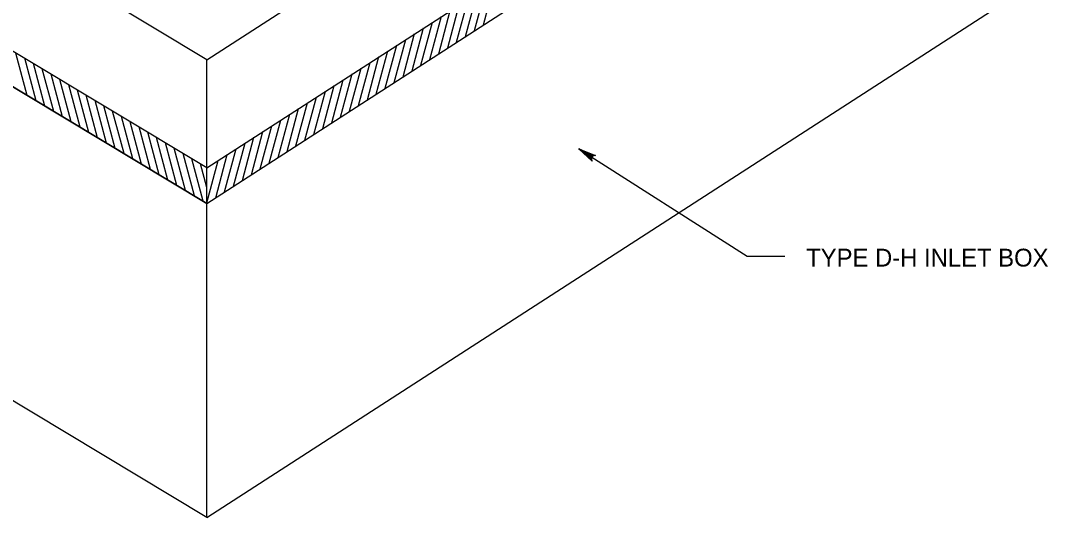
# Model space of a CAD drawing. Extents: x -6420 to 49575, y -4552 to 11624.
# Drawn here: x 5115 to 5683, y 10002 to 10276 of the extents above; entities that cross this region are included whole.
import ezdxf

# ---------------------------------------------------------------- set-up
doc = ezdxf.new("R2010")
doc.units = 0
doc.layers.add('1', color=7, linetype='Continuous')

msp = doc.modelspace()

# ---------------------------------------------------------------- linework, layer by layer
at = {"layer": '1'}
for p, q in [((5217.79, 10254.84), (5683.03, 10555)), ((5217.78, 10195.22), (5683.03, 10495.38)), ((5217.78, 10175.53), (5683.03, 10475.7)), ((5217.79, 10254.84), (5060.3, 10349.34)), ((5217.79, 10254.84), (5092.88, 10329.79)), ((5217.78, 10002.31), (5683.03, 10302.47)), ((5217.78, 10175.53), (5060.3, 10270.02)), ((5217.78, 10195.22), (5217.78, 10254.84)), ((5423.19, 10205.64), (5516.17, 10146.43)), ((5217.78, 10175.53), (5217.78, 10195.22)), ((5217.78, 10002.31), (5217.78, 10175.53)), ((5516.17, 10146.43), (5536.94, 10146.43)), ((5217.78, 10002.31), (5060.3, 10096.79))]:
    msp.add_line(p, q, dxfattribs=at)
for points in [[(5370.46, 10274.04), (5376.84, 10297.84)], [(5360.61, 10267.68), (5366.98, 10291.48)], [(5365.53, 10270.86), (5371.91, 10294.66)], [(5350.75, 10261.32), (5357.13, 10285.12)], [(5355.68, 10264.5), (5362.06, 10288.3)], [(5340.89, 10254.96), (5347.27, 10278.76)], [(5345.82, 10258.15), (5352.2, 10281.95)], [(5331.04, 10248.61), (5337.42, 10272.4)], [(5335.97, 10251.79), (5342.34, 10275.59)], [(5326.11, 10245.43), (5332.49, 10269.23)], [(5316.26, 10239.07), (5322.63, 10262.87)], [(5321.18, 10242.25), (5327.56, 10266.05)], [(5118.6, 10235.04), (5112.31, 10258.5)], [(5123.45, 10232.13), (5117.17, 10255.59)], [(5306.4, 10232.71), (5312.78, 10256.51)], [(5311.33, 10235.89), (5317.71, 10259.69)], [(5128.31, 10229.22), (5122.02, 10252.67)], [(5133.17, 10226.3), (5126.89, 10249.76)], [(5296.54, 10226.35), (5302.92, 10250.15)], [(5301.47, 10229.53), (5307.85, 10253.33)], [(5138.03, 10223.39), (5131.74, 10246.85)], [(5142.88, 10220.48), (5136.6, 10243.93)], [(5286.69, 10220), (5293.07, 10243.8)], [(5291.62, 10223.17), (5297.99, 10246.97)], [(5147.74, 10217.56), (5141.45, 10241.02)], [(5152.59, 10214.65), (5146.31, 10238.11)], [(5281.76, 10216.81), (5288.14, 10240.61)], [(5157.45, 10211.74), (5151.16, 10235.19)], [(5162.31, 10208.82), (5156.03, 10232.27)], [(5271.91, 10210.46), (5278.28, 10234.25)], [(5276.83, 10213.64), (5283.21, 10237.44)], [(5167.17, 10205.91), (5160.88, 10229.36)], [(5262.05, 10204.1), (5268.43, 10227.9)], [(5266.98, 10207.28), (5273.36, 10231.08)], [(5172.02, 10202.99), (5165.74, 10226.45)], [(5176.88, 10200.08), (5170.59, 10223.53)], [(5252.19, 10197.74), (5258.57, 10221.54)], [(5257.12, 10200.92), (5263.5, 10224.72)], [(5181.73, 10197.16), (5175.45, 10220.62)], [(5186.59, 10194.25), (5180.3, 10217.71)], [(5242.34, 10191.38), (5248.72, 10215.18)], [(5247.27, 10194.56), (5253.64, 10218.36)], [(5191.45, 10191.33), (5185.16, 10214.79)], [(5196.3, 10188.42), (5190.02, 10211.88)], [(5237.41, 10188.2), (5243.79, 10212)], [(5201.16, 10185.51), (5194.88, 10208.97)], [(5206.02, 10182.59), (5199.73, 10206.05)], [(5227.55, 10181.85), (5233.93, 10205.65)], [(5232.48, 10185.02), (5238.86, 10208.82)], [(5423.19, 10205.64), (5432.43, 10201.93), (5431.97, 10201.91), (5431.51, 10201.9), (5431.17, 10201.72), (5430.83, 10201.55), (5430.61, 10201.31), (5430.38, 10201.06), (5430.26, 10200.75), (5430.13, 10200.45), (5430.12, 10200.06), (5430.1, 10199.68), (5430.28, 10199.26), (5430.46, 10198.84), (5423.19, 10205.64), (5430.28, 10199.26), (5430.1, 10199.68), (5423.19, 10205.64), (5430.12, 10200.06), (5430.13, 10200.45), (5423.19, 10205.64), (5430.26, 10200.75), (5430.38, 10201.06), (5423.19, 10205.64), (5430.61, 10201.31), (5430.83, 10201.55), (5423.19, 10205.64), (5431.17, 10201.72), (5431.51, 10201.9), (5423.19, 10205.64), (5431.97, 10201.91)], [(5210.88, 10179.68), (5204.59, 10203.14)], [(5215.73, 10176.77), (5209.44, 10200.22)], [(5217.78, 10175.78), (5224.08, 10199.29)], [(5222.63, 10178.66), (5229.01, 10202.46)], [(5217.78, 10184.33), (5214.3, 10197.31)]]:
    msp.add_lwpolyline(points, dxfattribs=at)
msp.add_lwpolyline([(5217.78, 10175.53), (5217.78, 10195.22), (5060.3, 10289.71), (5060.3, 10270.02)], close=True, dxfattribs=at)

# ---------------------------------------------------------------- texts
msp.add_text('TYPE D-H INLET BOX', height=9.8425, dxfattribs=at).set_placement((5548.7, 10140.7))

doc.saveas('drawing.dxf')
